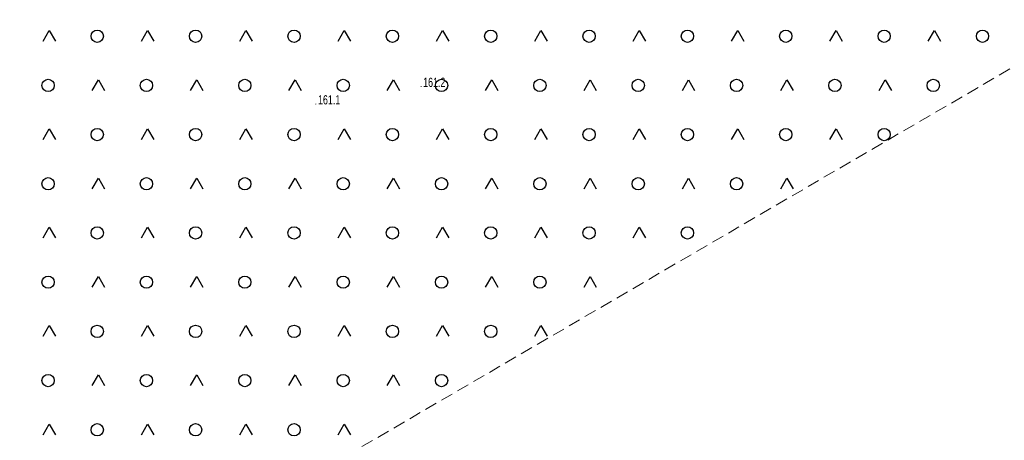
# Model space of a CAD drawing. Header units: metres. Extents: x 8440716 to 8446743, y 5883760 to 5887966.
# Tile 435 of 656: x 8442583 to 8442663, y 5885804 to 5885839. Entities that reach past the tile are written whole.
import ezdxf

# ---------------------------------------------------------------- set-up
doc = ezdxf.new("R2010")
doc.units = ezdxf.units.M
doc.header["$MEASUREMENT"] = 0
doc.linetypes.add('1.0_0.5', pattern=[1.5, 1, -0.5])
doc.layers.get('0').update_dxf_attribs({"color": 250, "linetype": 'CONTINUOUS', "lineweight": 5})
for name, color, linetype in [('pikieta naturalna', 253, 'CONTINUOUS'), ('pikieta naturalna-Atr2', 253, 'CONTINUOUS'), ('teren zalesiony', 253, 'CONTINUOUS')]:
    doc.layers.add(name, color=color, linetype=linetype)
doc.styles.get("Standard").update_dxf_attribs({"font": 'Working1250', "width": 0.75})

# ---------------------------------------------------------------- blocks, each defined once
blk = doc.blocks.new('OTZK3')
at = {"color": 0, "linetype": 'Continuous'}
for p, q in [((-0.5, -0.289), (0, 0.577)), ((0, 0.577), (0.5, -0.289))]:
    blk.add_line(p, q, dxfattribs=at)
blk = doc.blocks.new('OTZK1')
at = {"color": 0, "linetype": 'Continuous'}
blk.add_circle((0, 0), 0.5, dxfattribs=at)
blk = doc.blocks.new('PW01')
at = {"linetype": 'Continuous', "lineweight": 13}
h = blk.add_hatch(color=0, dxfattribs=at)
edge = h.paths.add_edge_path()
edge.add_arc((0, 0), 0.045, 0, 360)

msp = doc.modelspace()

# ---------------------------------------------------------------- linework, layer by layer
at = {"layer": 'teren zalesiony', "color": 253, "linetype": '1.0_0.5', "lineweight": 18, "flags": 128}
msp.add_lwpolyline([(8442560.39, 5885774.39), (8442810.19, 5885919.94), (8442801.94, 5885946.86), (8442796.73, 5885961.53), (8442781.73, 5885952.49), (8442765.66, 5885944.46), (8442744.55, 5885932.95), (8442729.86, 5885924.53), (8442687.64, 5885901.06), (8442672.91, 5885894.35), (8442641.78, 5885876.13), (8442640.14, 5885875.21), (8442627.63, 5885868.15), (8442609.19, 5885857.6), (8442597.13, 5885850.52), (8442570, 5885836.02), (8442549.07, 5885824.44), (8442526.33, 5885811.55), (8442527.32, 5885808.99), (8442538.89, 5885777.39), (8442550.51, 5885746.13)], close=True, dxfattribs=at)

# ---------------------------------------------------------------- block references
at = {"layer": 'pikieta naturalna', "color": 253, "linetype": 'Continuous', "lineweight": 13}
for p in [(8442615.75, 5885833.12), (8442607.2, 5885831.7)]:
    msp.add_blockref('PW01', p, dxfattribs=at)
at = {"layer": 'teren zalesiony', "color": 253, "linetype": 'Continuous', "lineweight": 18}
for name, p in [('OTZK3', (8442585.503, 5885837.102)), ('OTZK1', (8442589.416, 5885837.216)), ('OTZK3', (8442593.503, 5885837.102)), ('OTZK1', (8442597.416, 5885837.216)), ('OTZK3', (8442601.503, 5885837.102)), ('OTZK1', (8442605.416, 5885837.216)), ('OTZK3', (8442609.503, 5885837.102)), ('OTZK1', (8442613.416, 5885837.216)), ('OTZK3', (8442617.503, 5885837.102)), ('OTZK1', (8442621.416, 5885837.216)), ('OTZK3', (8442625.503, 5885837.102)), ('OTZK1', (8442629.416, 5885837.216)), ('OTZK3', (8442633.503, 5885837.102)), ('OTZK1', (8442637.416, 5885837.216)), ('OTZK3', (8442641.503, 5885837.102)), ('OTZK1', (8442645.416, 5885837.216)), ('OTZK3', (8442649.503, 5885837.102)), ('OTZK1', (8442653.416, 5885837.216)), ('OTZK3', (8442657.503, 5885837.102)), ('OTZK1', (8442661.416, 5885837.216)), ('OTZK1', (8442585.416, 5885833.216)), ('OTZK3', (8442589.503, 5885833.102)), ('OTZK1', (8442593.416, 5885833.216)), ('OTZK3', (8442597.503, 5885833.102)), ('OTZK1', (8442601.416, 5885833.216)), ('OTZK3', (8442605.503, 5885833.102)), ('OTZK1', (8442609.416, 5885833.216)), ('OTZK3', (8442613.503, 5885833.102)), ('OTZK1', (8442617.416, 5885833.216)), ('OTZK3', (8442621.503, 5885833.102)), ('OTZK1', (8442625.416, 5885833.216)), ('OTZK3', (8442629.503, 5885833.102)), ('OTZK1', (8442633.416, 5885833.216)), ('OTZK3', (8442637.503, 5885833.102)), ('OTZK1', (8442641.416, 5885833.216)), ('OTZK3', (8442645.503, 5885833.102)), ('OTZK1', (8442649.416, 5885833.216)), ('OTZK3', (8442653.503, 5885833.102)), ('OTZK1', (8442657.416, 5885833.216)), ('OTZK3', (8442585.503, 5885829.102)), ('OTZK1', (8442589.416, 5885829.216)), ('OTZK3', (8442593.503, 5885829.102)), ('OTZK1', (8442597.416, 5885829.216)), ('OTZK3', (8442601.503, 5885829.102)), ('OTZK1', (8442605.416, 5885829.216)), ('OTZK3', (8442609.503, 5885829.102)), ('OTZK1', (8442613.416, 5885829.216)), ('OTZK3', (8442617.503, 5885829.102)), ('OTZK1', (8442621.416, 5885829.216)), ('OTZK3', (8442625.503, 5885829.102)), ('OTZK1', (8442629.416, 5885829.216)), ('OTZK3', (8442633.503, 5885829.102)), ('OTZK1', (8442637.416, 5885829.216)), ('OTZK3', (8442641.503, 5885829.102)), ('OTZK1', (8442645.416, 5885829.216)), ('OTZK3', (8442649.503, 5885829.102)), ('OTZK1', (8442653.416, 5885829.216)), ('OTZK1', (8442585.416, 5885825.216)), ('OTZK3', (8442589.503, 5885825.102)), ('OTZK1', (8442593.416, 5885825.216)), ('OTZK3', (8442597.503, 5885825.102)), ('OTZK1', (8442601.416, 5885825.216)), ('OTZK3', (8442605.503, 5885825.102)), ('OTZK1', (8442609.416, 5885825.216)), ('OTZK3', (8442613.503, 5885825.102)), ('OTZK1', (8442617.416, 5885825.216)), ('OTZK3', (8442621.503, 5885825.102)), ('OTZK1', (8442625.416, 5885825.216)), ('OTZK3', (8442629.503, 5885825.102)), ('OTZK1', (8442633.416, 5885825.216)), ('OTZK3', (8442637.503, 5885825.102)), ('OTZK1', (8442641.416, 5885825.216)), ('OTZK3', (8442645.503, 5885825.102)), ('OTZK3', (8442585.503, 5885821.102)), ('OTZK1', (8442589.416, 5885821.216)), ('OTZK3', (8442593.503, 5885821.102)), ('OTZK1', (8442597.416, 5885821.216)), ('OTZK3', (8442601.503, 5885821.102)), ('OTZK1', (8442605.416, 5885821.216)), ('OTZK3', (8442609.503, 5885821.102)), ('OTZK1', (8442613.416, 5885821.216)), ('OTZK3', (8442617.503, 5885821.102)), ('OTZK1', (8442621.416, 5885821.216)), ('OTZK3', (8442625.503, 5885821.102)), ('OTZK1', (8442629.416, 5885821.216)), ('OTZK3', (8442633.503, 5885821.102)), ('OTZK1', (8442637.416, 5885821.216)), ('OTZK1', (8442585.416, 5885817.216)), ('OTZK3', (8442589.503, 5885817.102)), ('OTZK1', (8442593.416, 5885817.216)), ('OTZK3', (8442597.503, 5885817.102)), ('OTZK1', (8442601.416, 5885817.216)), ('OTZK3', (8442605.503, 5885817.102)), ('OTZK1', (8442609.416, 5885817.216)), ('OTZK3', (8442613.503, 5885817.102)), ('OTZK1', (8442617.416, 5885817.216)), ('OTZK3', (8442621.503, 5885817.102)), ('OTZK1', (8442625.416, 5885817.216)), ('OTZK3', (8442629.503, 5885817.102)), ('OTZK3', (8442585.503, 5885813.102)), ('OTZK1', (8442589.416, 5885813.216)), ('OTZK3', (8442593.503, 5885813.102)), ('OTZK1', (8442597.416, 5885813.216)), ('OTZK3', (8442601.503, 5885813.102)), ('OTZK1', (8442605.416, 5885813.216)), ('OTZK3', (8442609.503, 5885813.102)), ('OTZK1', (8442613.416, 5885813.216)), ('OTZK3', (8442617.503, 5885813.102)), ('OTZK1', (8442621.416, 5885813.216)), ('OTZK3', (8442625.503, 5885813.102)), ('OTZK1', (8442585.416, 5885809.216)), ('OTZK3', (8442589.503, 5885809.102)), ('OTZK1', (8442593.416, 5885809.216)), ('OTZK3', (8442597.503, 5885809.102)), ('OTZK1', (8442601.416, 5885809.216)), ('OTZK3', (8442605.503, 5885809.102)), ('OTZK1', (8442609.416, 5885809.216)), ('OTZK3', (8442613.503, 5885809.102)), ('OTZK1', (8442617.416, 5885809.216)), ('OTZK3', (8442585.503, 5885805.102)), ('OTZK1', (8442589.416, 5885805.216)), ('OTZK3', (8442593.503, 5885805.102)), ('OTZK1', (8442597.416, 5885805.216)), ('OTZK3', (8442601.503, 5885805.102)), ('OTZK1', (8442605.416, 5885805.216)), ('OTZK3', (8442609.503, 5885805.102))]:
    msp.add_blockref(name, p, dxfattribs=at)

# ---------------------------------------------------------------- texts
at = {"layer": 'pikieta naturalna-Atr2', "color": 253, "width": 0.72}
for s, p in [('161.2', (8442615.92, 5885833.09)), ('161.1', (8442607.37, 5885831.67))]:
    msp.add_text(s, height=0.75, dxfattribs=at).set_placement(p)

doc.saveas('drawing.dxf')
